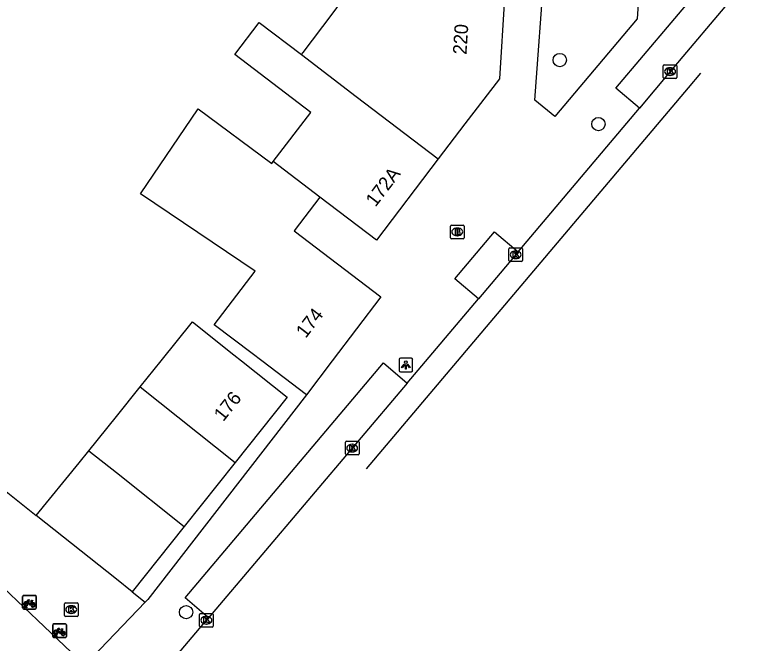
# Model space of a CAD drawing. Extents: x 160107 to 160928, y 382056 to 382918.
# Drawn here: x 160492.5 to 160546.2, y 382229.3 to 382275.4 of the extents above; entities that cross this region are included whole.
import ezdxf

# ---------------------------------------------------------------- set-up
doc = ezdxf.new("R2010")
doc.units = 0
for name, color, linetype in [('IMGEO_Boom', 7, 'Continuous'), ('IMGEO_Brandkraan', 7, 'Continuous'), ('IMGEO_Fietsenrek', 7, 'Continuous'), ('IMGEO_Kolk', 7, 'Continuous'), ('IMGEO_Lichtpunt', 7, 'Continuous'), ('IMGEO_Pand', 7, 'Continuous'), ('IMGEO_Pand_nummerreeks', 7, 'Continuous'), ('IMGEO_Rijbaan_lokaal_gesloten', 7, 'Continuous'), ('IMGEO_Rijbaan_lokaal_open', 7, 'Continuous'), ('IMGEO_Voetpad_open', 7, 'Continuous')]:
    doc.layers.add(name, color=color, linetype=linetype)

msp = doc.modelspace()

# ---------------------------------------------------------------- linework, layer by layer
at = {"layer": 'IMGEO_Boom'}
for centre in [(160532.528, 382272.084), (160535.367, 382267.384), (160505.11, 382231.563)]:
    msp.add_circle(centre, 0.489, dxfattribs=at)
at = {"layer": 'IMGEO_Brandkraan'}
for p, q in [((160524.508, 382259.041), (160524.508, 382259.893)), ((160524.583, 382259.967), (160525.435, 382259.967)), ((160524.996, 382259.747), (160525.021, 382259.747)), ((160525.509, 382259.893), (160525.509, 382259.041)), ((160525.019, 382259.187), (160524.994, 382259.187)), ((160525.435, 382258.967), (160524.583, 382258.967))]:
    msp.add_line(p, q, dxfattribs=at)
for points in [[(160524.508, 382259.041), (160524.508, 382259.893)], [(160524.583, 382259.967), (160525.435, 382259.967)], [(160524.856, 382259.667), (160524.856, 382259.267), (160525.069, 382259.267)], [(160525.087, 382259.667), (160524.856, 382259.667)], [(160525.035, 382259.586), (160524.981, 382259.586), (160524.981, 382259.51)], [(160525.509, 382259.893), (160525.509, 382259.041)], [(160524.981, 382259.51), (160525.034, 382259.51)], [(160525.043, 382259.434), (160524.981, 382259.434), (160524.981, 382259.353)], [(160524.981, 382259.353), (160525.043, 382259.353)], [(160525.435, 382258.967), (160524.583, 382258.967)]]:
    msp.add_lwpolyline(points, dxfattribs=at)
for centre, radius, start, end in [((160524.585, 382259.891), 0.0765, 91.552, 178.448), ((160524.585, 382259.891), 0.0765, 91.552, 178.448), ((160525.036, 382259.548), 0.0379, 267.8285, 90.9355), ((160525.091, 382259.522), 0.145, 59.4692, 91.5367), ((160525.116, 382259.569), 0.0922, 285.5137, 58.1501), ((160525.433, 382259.891), 0.0765, 1.552, 88.448), ((160525.433, 382259.891), 0.0765, 1.552, 88.448), ((160524.585, 382259.043), 0.0765, 181.552, 268.448), ((160524.585, 382259.043), 0.0765, 181.552, 268.448), ((160525.044, 382259.393), 0.0404, 269.8759, 90.5077), ((160525.075, 382259.518), 0.251, 268.6676, 293.5347), ((160525.121, 382259.377), 0.105, 301.3115, 78.989), ((160525.433, 382259.043), 0.0765, 271.552, 358.448), ((160525.433, 382259.043), 0.0765, 271.552, 358.448)]:
    msp.add_arc(centre, radius, start, end, dxfattribs=at)
for centre, major_axis, ratio, start_param, end_param in [((160524.995, 382259.467), (-0.387, 0.002), 0.722429, 4.712389, 7.853982), ((160525.02, 382259.467), (-0.39, 0.002), 0.717154, 1.570796, 4.712389)]:
    msp.add_ellipse(centre, major_axis=major_axis, ratio=ratio, start_param=start_param, end_param=end_param, dxfattribs=at)
at = {"layer": 'IMGEO_Fietsenrek'}
for p, q in [((160493.196, 382232.796), (160494.037, 382232.796)), ((160494.037, 382232.796), (160493.196, 382232.796)), ((160494.121, 382232.721), (160494.121, 382231.88)), ((160494.121, 382231.88), (160494.121, 382232.721)), ((160493.121, 382231.871), (160493.121, 382232.712)), ((160493.121, 382232.712), (160493.121, 382231.871)), ((160493.808, 382232.345), (160493.844, 382232.25)), ((160494.046, 382231.796), (160493.205, 382231.796)), ((160493.205, 382231.796), (160494.046, 382231.796)), ((160493.248, 382231.88), (160493.287, 382232.04)), ((160493.282, 382231.88), (160493.248, 382231.88)), ((160493.317, 382232.028), (160493.282, 382231.88)), ((160493.359, 382232.052), (160493.358, 382232.056)), ((160493.4, 382231.88), (160493.366, 382232.022)), ((160493.39, 382232.063), (160493.391, 382232.056)), ((160493.398, 382232.026), (160493.433, 382231.88)), ((160493.433, 382231.88), (160493.4, 382231.88)), ((160495.327, 382229.779), (160495.327, 382230.62)), ((160495.327, 382230.62), (160495.327, 382229.779)), ((160495.402, 382230.704), (160496.243, 382230.704)), ((160496.243, 382230.704), (160495.402, 382230.704)), ((160496.327, 382230.629), (160496.327, 382229.788)), ((160496.327, 382229.788), (160496.327, 382230.629)), ((160496.014, 382230.253), (160496.05, 382230.158)), ((160496.252, 382229.704), (160495.411, 382229.704)), ((160495.411, 382229.704), (160496.252, 382229.704)), ((160495.454, 382229.788), (160495.493, 382229.948)), ((160495.488, 382229.788), (160495.454, 382229.788)), ((160495.523, 382229.936), (160495.488, 382229.788)), ((160495.565, 382229.96), (160495.564, 382229.964)), ((160495.606, 382229.788), (160495.572, 382229.93)), ((160495.596, 382229.971), (160495.597, 382229.964)), ((160495.604, 382229.934), (160495.639, 382229.788)), ((160495.639, 382229.788), (160495.606, 382229.788))]:
    msp.add_line(p, q, dxfattribs=at)
for points in [[(160493.455, 382232.27), (160493.403, 382232.18), (160493.363, 382232.155), (160493.364, 382232.202), (160493.419, 382232.296)], [(160493.434, 382232.322), (160493.529, 382232.486), (160493.615, 382232.472), (160493.617, 382232.463), (160493.561, 382232.452), (160493.534, 382232.407), (160493.79, 382232.366)], [(160493.73, 382232.078), (160493.68, 382232.078), (160493.489, 382232.329), (160493.47, 382232.297)], [(160493.777, 382232.341), (160493.52, 382232.382), (160493.503, 382232.353), (160493.67, 382232.133), (160493.777, 382232.341)], [(160493.825, 382232.243), (160493.795, 382232.32), (160493.686, 382232.102), (160493.729, 382232.102)], [(160493.759, 382232.102), (160493.879, 382232.101), (160493.835, 382232.215)], [(160493.855, 382232.222), (160493.91, 382232.077), (160493.76, 382232.077)], [(160493.79, 382232.366), (160493.815, 382232.415), (160493.809, 382232.419), (160493.786, 382232.423), (160493.774, 382232.43), (160493.773, 382232.433), (160493.775, 382232.438), (160493.87, 382232.423), (160493.872, 382232.413), (160493.862, 382232.4), (160493.85, 382232.394), (160493.836, 382232.4), (160493.808, 382232.345)], [(160495.661, 382230.178), (160495.609, 382230.088), (160495.569, 382230.063), (160495.57, 382230.11), (160495.625, 382230.204)], [(160495.64, 382230.23), (160495.735, 382230.394), (160495.821, 382230.38), (160495.823, 382230.371), (160495.767, 382230.36), (160495.74, 382230.315), (160495.996, 382230.274)], [(160495.936, 382229.986), (160495.886, 382229.986), (160495.695, 382230.237), (160495.676, 382230.205)], [(160495.983, 382230.249), (160495.726, 382230.29), (160495.709, 382230.261), (160495.876, 382230.041), (160495.983, 382230.249)], [(160496.031, 382230.151), (160496.001, 382230.228), (160495.892, 382230.01), (160495.935, 382230.01)], [(160495.965, 382230.01), (160496.085, 382230.009), (160496.041, 382230.123)], [(160496.061, 382230.13), (160496.116, 382229.985), (160495.966, 382229.985)], [(160495.996, 382230.274), (160496.021, 382230.323), (160496.015, 382230.327), (160495.992, 382230.331), (160495.98, 382230.338), (160495.979, 382230.341), (160495.981, 382230.346), (160496.076, 382230.331), (160496.078, 382230.321), (160496.068, 382230.308), (160496.056, 382230.302), (160496.042, 382230.308), (160496.014, 382230.253)]]:
    msp.add_lwpolyline(points, dxfattribs=at)
for centre, radius, start, end in [((160493.199, 382232.718), 0.0779, 92.4484, 184.2845), ((160493.199, 382232.718), 0.0779, 92.4484, 184.2845), ((160494.043, 382232.718), 0.0779, 2.4484, 94.2845), ((160494.043, 382232.718), 0.0779, 2.4484, 94.2845), ((160493.361, 382232.181), 0.159, 62.6766, 242.1369), ((160493.361, 382232.181), 0.129, 63.3192, 238.903), ((160493.361, 382232.181), 0.129, 283.6043, 43.4302), ((160493.361, 382232.181), 0.159, 283.5766, 46.6042), ((160493.888, 382232.097), 0.159, 113.3408, 178.3217), ((160493.888, 382232.097), 0.159, 187.0065, 105.7708), ((160493.888, 382232.097), 0.129, 113.923, 177.9556), ((160493.888, 382232.097), 0.129, 188.6715, 104.5883), ((160493.199, 382231.874), 0.0779, 182.4484, 274.2845), ((160493.199, 382231.874), 0.0779, 182.4484, 274.2845), ((160493.341, 382232.052), 0.0499, 12.8025, 158.6934), ((160493.361, 382232.181), 0.159, 253.9967, 271.7867), ((160493.341, 382232.052), 0.0174, 12.8025, 163.4502), ((160493.361, 382232.181), 0.129, 253.415, 269.0204), ((160494.043, 382231.874), 0.0779, 272.4484, 4.2845), ((160494.043, 382231.874), 0.0779, 272.4484, 4.2845), ((160495.405, 382230.626), 0.0779, 92.4484, 184.2845), ((160495.405, 382230.626), 0.0779, 92.4484, 184.2845), ((160496.249, 382230.626), 0.0779, 2.4484, 94.2845), ((160496.249, 382230.626), 0.0779, 2.4484, 94.2845), ((160495.567, 382230.089), 0.159, 62.6766, 242.1369), ((160495.567, 382230.089), 0.129, 63.3192, 238.903), ((160495.567, 382230.089), 0.129, 283.6043, 43.4302), ((160495.567, 382230.089), 0.159, 283.5766, 46.6042), ((160496.094, 382230.005), 0.159, 113.3408, 178.3217), ((160496.094, 382230.005), 0.159, 187.0065, 105.7708), ((160496.094, 382230.005), 0.129, 113.923, 177.9556), ((160496.094, 382230.005), 0.129, 188.6715, 104.5883), ((160495.405, 382229.782), 0.0779, 182.4484, 274.2845), ((160495.405, 382229.782), 0.0779, 182.4484, 274.2845), ((160495.547, 382229.96), 0.0499, 12.8025, 158.6934), ((160495.567, 382230.089), 0.159, 253.9967, 271.7867), ((160495.547, 382229.96), 0.0174, 12.8025, 163.4502), ((160495.567, 382230.089), 0.129, 253.415, 269.0204), ((160496.249, 382229.782), 0.0779, 272.4484, 4.2845), ((160496.249, 382229.782), 0.0779, 272.4484, 4.2845)]:
    msp.add_arc(centre, radius, start, end, dxfattribs=at)
at = {"layer": 'IMGEO_Kolk'}
for p, q in [((160540.127, 382270.808), (160540.127, 382271.66)), ((160540.202, 382271.734), (160541.054, 382271.734)), ((160540.615, 382271.514), (160540.64, 382271.514)), ((160541.128, 382271.66), (160541.128, 382270.808)), ((160540.638, 382270.954), (160540.613, 382270.954)), ((160541.054, 382270.734), (160540.202, 382270.734)), ((160528.798, 382257.371), (160528.798, 382258.223)), ((160528.873, 382258.297), (160529.725, 382258.297)), ((160529.286, 382258.077), (160529.311, 382258.077)), ((160529.799, 382258.223), (160529.799, 382257.371)), ((160529.309, 382257.517), (160529.284, 382257.517)), ((160529.725, 382257.297), (160528.873, 382257.297)), ((160516.8, 382243.18), (160516.8, 382244.032)), ((160516.875, 382244.106), (160517.727, 382244.106)), ((160517.801, 382244.032), (160517.801, 382243.18)), ((160517.288, 382243.886), (160517.313, 382243.886)), ((160517.727, 382243.106), (160516.875, 382243.106)), ((160517.311, 382243.326), (160517.286, 382243.326)), ((160496.182, 382231.33), (160496.182, 382232.182)), ((160496.257, 382232.256), (160497.109, 382232.256)), ((160497.183, 382232.182), (160497.183, 382231.33)), ((160496.67, 382232.036), (160496.695, 382232.036)), ((160497.109, 382231.256), (160496.257, 382231.256)), ((160496.693, 382231.476), (160496.668, 382231.476)), ((160506.101, 382230.545), (160506.101, 382231.397)), ((160506.176, 382231.471), (160507.028, 382231.471)), ((160506.589, 382231.251), (160506.614, 382231.251)), ((160507.102, 382231.397), (160507.102, 382230.545)), ((160506.612, 382230.691), (160506.587, 382230.691)), ((160507.028, 382230.471), (160506.176, 382230.471))]:
    msp.add_line(p, q, dxfattribs=at)
for points in [[(160540.127, 382270.808), (160540.127, 382271.66)], [(160540.202, 382271.734), (160541.054, 382271.734)], [(160540.448, 382271.434), (160540.571, 382271.434), (160540.571, 382271.283), (160540.701, 382271.434), (160540.865, 382271.434), (160540.719, 382271.283), (160540.872, 382271.034), (160540.72, 382271.034), (160540.635, 382271.198), (160540.571, 382271.131), (160540.571, 382271.034), (160540.448, 382271.034), (160540.448, 382271.434)], [(160541.128, 382271.66), (160541.128, 382270.808)], [(160541.054, 382270.734), (160540.202, 382270.734)], [(160528.798, 382257.371), (160528.798, 382258.223)], [(160528.873, 382258.297), (160529.725, 382258.297)], [(160529.119, 382257.997), (160529.242, 382257.997), (160529.242, 382257.846), (160529.372, 382257.997), (160529.536, 382257.997), (160529.39, 382257.846), (160529.543, 382257.597), (160529.391, 382257.597), (160529.306, 382257.761), (160529.242, 382257.694), (160529.242, 382257.597), (160529.119, 382257.597), (160529.119, 382257.997)], [(160529.799, 382258.223), (160529.799, 382257.371)], [(160529.725, 382257.297), (160528.873, 382257.297)], [(160516.8, 382243.18), (160516.8, 382244.032)], [(160516.875, 382244.106), (160517.727, 382244.106)], [(160517.801, 382244.032), (160517.801, 382243.18)], [(160517.121, 382243.806), (160517.244, 382243.806), (160517.244, 382243.655), (160517.374, 382243.806), (160517.538, 382243.806), (160517.392, 382243.655), (160517.545, 382243.406), (160517.393, 382243.406), (160517.308, 382243.57), (160517.244, 382243.503), (160517.244, 382243.406), (160517.121, 382243.406), (160517.121, 382243.806)], [(160517.727, 382243.106), (160516.875, 382243.106)], [(160496.182, 382231.33), (160496.182, 382232.182)], [(160496.257, 382232.256), (160497.109, 382232.256)], [(160497.183, 382232.182), (160497.183, 382231.33)], [(160496.503, 382231.956), (160496.626, 382231.956), (160496.626, 382231.805), (160496.756, 382231.956), (160496.92, 382231.956), (160496.774, 382231.805), (160496.927, 382231.556), (160496.775, 382231.556), (160496.69, 382231.72), (160496.626, 382231.653), (160496.626, 382231.556), (160496.503, 382231.556), (160496.503, 382231.956)], [(160497.109, 382231.256), (160496.257, 382231.256)], [(160506.101, 382230.545), (160506.101, 382231.397)], [(160506.176, 382231.471), (160507.028, 382231.471)], [(160506.422, 382231.171), (160506.545, 382231.171), (160506.545, 382231.02), (160506.675, 382231.171), (160506.839, 382231.171), (160506.693, 382231.02), (160506.846, 382230.771), (160506.694, 382230.771), (160506.609, 382230.935), (160506.545, 382230.868), (160506.545, 382230.771), (160506.422, 382230.771), (160506.422, 382231.171)], [(160507.102, 382231.397), (160507.102, 382230.545)], [(160507.028, 382230.471), (160506.176, 382230.471)]]:
    msp.add_lwpolyline(points, dxfattribs=at)
for centre, start, end in [((160540.204, 382271.658), 91.552, 178.448), ((160540.204, 382271.658), 91.552, 178.448), ((160541.052, 382271.658), 1.552, 88.448), ((160541.052, 382271.658), 1.552, 88.448), ((160540.204, 382270.81), 181.552, 268.448), ((160540.204, 382270.81), 181.552, 268.448), ((160541.052, 382270.81), 271.552, 358.448), ((160541.052, 382270.81), 271.552, 358.448), ((160528.875, 382258.221), 91.552, 178.448), ((160528.875, 382258.221), 91.552, 178.448), ((160529.723, 382258.221), 1.552, 88.448), ((160529.723, 382258.221), 1.552, 88.448), ((160528.875, 382257.373), 181.552, 268.448), ((160528.875, 382257.373), 181.552, 268.448), ((160529.723, 382257.373), 271.552, 358.448), ((160529.723, 382257.373), 271.552, 358.448), ((160516.877, 382244.03), 91.552, 178.448), ((160516.877, 382244.03), 91.552, 178.448), ((160517.725, 382244.03), 1.552, 88.448), ((160517.725, 382244.03), 1.552, 88.448), ((160516.877, 382243.182), 181.552, 268.448), ((160516.877, 382243.182), 181.552, 268.448), ((160517.725, 382243.182), 271.552, 358.448), ((160517.725, 382243.182), 271.552, 358.448), ((160496.259, 382232.18), 91.552, 178.448), ((160496.259, 382232.18), 91.552, 178.448), ((160497.107, 382232.18), 1.552, 88.448), ((160497.107, 382232.18), 1.552, 88.448), ((160496.259, 382231.332), 181.552, 268.448), ((160496.259, 382231.332), 181.552, 268.448), ((160497.107, 382231.332), 271.552, 358.448), ((160497.107, 382231.332), 271.552, 358.448), ((160506.178, 382231.395), 91.552, 178.448), ((160506.178, 382231.395), 91.552, 178.448), ((160507.026, 382231.395), 1.552, 88.448), ((160507.026, 382231.395), 1.552, 88.448), ((160506.178, 382230.547), 181.552, 268.448), ((160506.178, 382230.547), 181.552, 268.448), ((160507.026, 382230.547), 271.552, 358.448), ((160507.026, 382230.547), 271.552, 358.448)]:
    msp.add_arc(centre, 0.0765, start, end, dxfattribs=at)
for centre, major_axis, ratio, start_param, end_param in [((160540.614, 382271.234), (-0.387, 0.002), 0.722429, 4.712389, 7.853982), ((160540.639, 382271.234), (-0.39, 0.002), 0.717154, 1.570796, 4.712389), ((160529.285, 382257.797), (-0.387, 0.002), 0.722429, 4.712389, 7.853982), ((160529.31, 382257.797), (-0.39, 0.002), 0.717154, 1.570796, 4.712389), ((160517.287, 382243.606), (-0.387, 0.002), 0.722429, 4.712389, 7.853982), ((160517.312, 382243.606), (-0.39, 0.002), 0.717154, 1.570796, 4.712389), ((160496.669, 382231.756), (-0.387, 0.002), 0.722429, 4.712389, 7.853982), ((160496.694, 382231.756), (-0.39, 0.002), 0.717154, 1.570796, 4.712389), ((160506.588, 382230.971), (-0.387, 0.002), 0.722429, 4.712389, 7.853982), ((160506.613, 382230.971), (-0.39, 0.002), 0.717154, 1.570796, 4.712389)]:
    msp.add_ellipse(centre, major_axis=major_axis, ratio=ratio, start_param=start_param, end_param=end_param, dxfattribs=at)
at = {"layer": 'IMGEO_Lichtpunt'}
for p, q in [((160520.742, 382250.11), (160520.742, 382249.303)), ((160520.742, 382250.11), (160520.742, 382249.303)), ((160521.644, 382250.205), (160520.836, 382250.205)), ((160521.644, 382250.205), (160520.836, 382250.205)), ((160521.738, 382249.303), (160521.738, 382250.11)), ((160521.738, 382249.303), (160521.738, 382250.11)), ((160520.836, 382249.209), (160521.644, 382249.209)), ((160520.836, 382249.209), (160521.644, 382249.209))]:
    msp.add_line(p, q, dxfattribs=at)
for points in [[(160521.116, 382249.774), (160521.155, 382249.746), (160520.967, 382249.484), (160520.929, 382249.511), (160521.116, 382249.774)], [(160521.218, 382249.726), (160521.265, 382249.726), (160521.265, 382249.404), (160521.218, 382249.404), (160521.218, 382249.726)], [(160521.328, 382249.746), (160521.366, 382249.773), (160521.553, 382249.511), (160521.514, 382249.483), (160521.328, 382249.746)]]:
    msp.add_lwpolyline(points, dxfattribs=at)
msp.add_circle((160521.241, 382249.908), 0.0994, dxfattribs=at)
for centre, start, end in [((160520.836, 382250.11), 90, 180), ((160520.836, 382250.11), 90, 180), ((160521.644, 382250.11), 0, 90), ((160521.644, 382250.11), 0, 90), ((160520.836, 382249.303), 180, 270), ((160520.836, 382249.303), 180, 270), ((160521.644, 382249.303), 270, 0), ((160521.644, 382249.303), 270, 360)]:
    msp.add_arc(centre, 0.0946, start, end, dxfattribs=at)
at = {"layer": 'IMGEO_Pand'}
for points in [[(160513.573, 382272.48), (160513.7, 382272.646), (160515.841, 382275.457), (160517.13, 382277.23), (160518.036, 382277.256)], [(160528.47, 382276.649), (160528.099, 382270.71), (160525.574, 382267.393), (160523.621, 382264.828)], [(160511.504, 382264.625), (160514.257, 382268.241), (160508.685, 382272.482), (160510.478, 382274.837), (160513.573, 382272.48)], [(160513.573, 382272.48), (160517.595, 382269.417), (160523.621, 382264.828)], [(160513.942, 382247.516), (160510.67, 382250), (160509.96, 382250.539), (160507.174, 382252.653), (160510.174, 382256.594), (160501.775, 382262.269), (160506.007, 382268.51), (160511.392, 382264.478), (160511.504, 382264.625)], [(160514.932, 382262.021), (160511.504, 382264.625)], [(160523.621, 382264.828), (160519.08, 382258.864), (160514.932, 382262.021)], [(160514.932, 382262.021), (160513.051, 382259.55), (160519.411, 382254.709), (160515.831, 382250), (160513.942, 382247.516)], [(160501.743, 382248.096), (160503.272, 382250), (160505.58, 382252.873), (160508.617, 382250.452), (160509.184, 382250), (160512.526, 382247.336), (160508.707, 382242.545)], [(160497.982, 382243.416), (160500, 382245.927), (160501.743, 382248.096)], [(160501.743, 382248.096), (160508.707, 382242.545)], [(160497.684, 382227.685), (160491.712, 382233.348), (160477.82, 382247.311)], [(160494.111, 382238.659), (160497.273, 382242.533), (160497.982, 382243.416)], [(160497.982, 382243.416), (160500, 382241.807), (160504.964, 382237.85)], [(160508.707, 382242.545), (160504.964, 382237.85)], [(160501.148, 382233.064), (160500, 382233.977), (160494.111, 382238.659)], [(160504.964, 382237.85), (160501.148, 382233.064)]]:
    msp.add_lwpolyline(points, dxfattribs=at)
at = {"layer": 'IMGEO_Rijbaan_lokaal_gesloten'}
for points in [[(160545.302, 382276.788), (160540.628, 382271.234), (160538.372, 382268.558)], [(160542.854, 382271.114), (160541.957, 382270.046), (160518.337, 382242.093)], [(160529.474, 382258.004), (160538.372, 382268.558)], [(160529.474, 382258.004), (160526.566, 382254.565)], [(160521.326, 382248.366), (160526.566, 382254.565)], [(160521.326, 382248.366), (160506.753, 382231.15)], [(160501.147, 382224.522), (160506.753, 382231.15)]]:
    msp.add_lwpolyline(points, dxfattribs=at)
at = {"layer": 'IMGEO_Rijbaan_lokaal_open'}
for points in [[(160477.907, 382255.636), (160483.572, 382250), (160488.015, 382245.58), (160488.226, 382243.35), (160494.111, 382238.659)], [(160501.148, 382233.064), (160502.108, 382232.289)], [(160502.108, 382232.289), (160497.684, 382227.685)]]:
    msp.add_lwpolyline(points, dxfattribs=at)
at = {"layer": 'IMGEO_Voetpad_open'}
for points in [[(160532.114, 382288.433), (160535.051, 382292.23), (160539.326, 382291.951), (160538.203, 382275.097), (160532.176, 382267.939), (160530.695, 382269.144), (160532.114, 382288.433)], [(160538.372, 382268.558), (160536.643, 382270.017), (160544.765, 382279.636), (160546.224, 382278.419)], [(160526.566, 382254.565), (160524.839, 382256.034), (160527.741, 382259.47), (160529.474, 382258.004)], [(160506.753, 382231.15), (160505.04, 382232.613), (160519.591, 382249.85), (160521.326, 382248.366)], [(160513.942, 382247.516), (160502.304, 382232.493), (160502.108, 382232.289)]]:
    msp.add_lwpolyline(points, dxfattribs=at)

# ---------------------------------------------------------------- texts
at = {"layer": 'IMGEO_Pand_nummerreeks'}
for s, rotation, p in [('220', 86.425, (160525.684, 382272.464)), ('172A', 52.7121, (160519.009, 382261.247)), ('174', 52.7535, (160513.891, 382251.614)), ('176', 51.441, (160507.843, 382245.505))]:
    msp.add_text(s, height=1, rotation=rotation, dxfattribs=at).set_placement(p)

doc.saveas('drawing.dxf')
